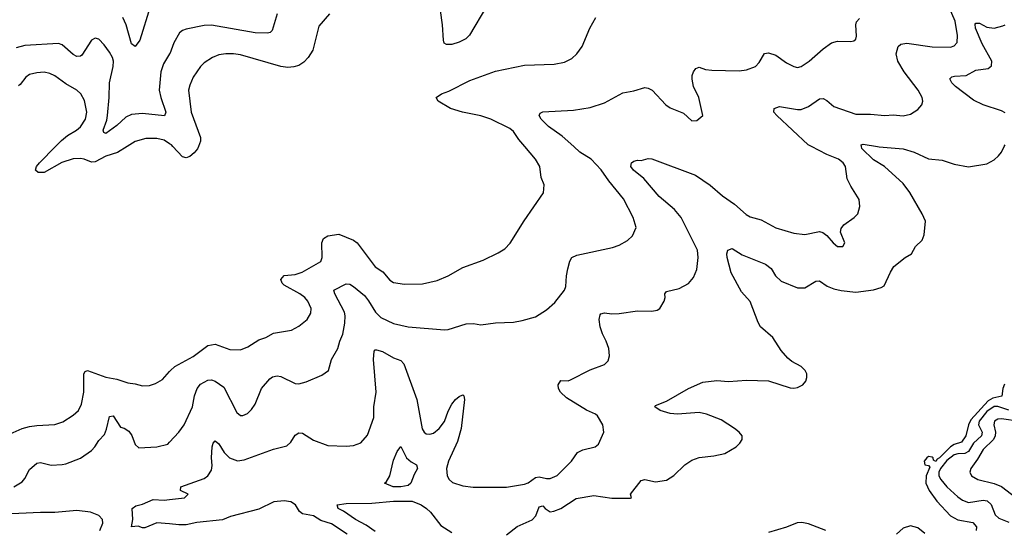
# Model space of a CAD drawing. Header units: inches. Extents: x 1954678 to 2060271, y 904822 to 1016299.
# Tile 282 of 403: x 1989176 to 1994586, y 997896 to 1000698. Entities that reach past the tile are written whole.
import ezdxf

# ---------------------------------------------------------------- set-up
doc = ezdxf.new("R2010")
doc.units = ezdxf.units.IN
doc.header["$MEASUREMENT"] = 0
for name, color, linetype in [('B9080', 7, 'Continuous'), ('B9090', 7, 'Continuous'), ('B9989', 7, 'Continuous'), ('B9999', 7, 'Continuous')]:
    doc.layers.add(name, color=color, linetype=linetype)

msp = doc.modelspace()

# ---------------------------------------------------------------- linework, layer by layer
at = {"layer": 'B9080', "color": 5}
for points, elevation in [([(1989892.3, 1000767.7), (1989835.9, 1000584.1), (1989810, 1000549.3), (1989790, 1000565.2), (1989760.4, 1000670), (1989743.6, 1000710)], 440), ([(1990000, 1000509.6), (1989965.7, 1000454.3), (1989951.5, 1000410), (1989943.2, 1000310), (1989951.6, 1000270), (1989979.7, 1000190), (1989971.5, 1000168.5), (1989850, 1000181.6), (1989790, 1000176.1), (1989758.4, 1000161.6), (1989710, 1000115.6), (1989650, 1000072.8), (1989638, 1000078), (1989635.1, 1000090), (1989654.7, 1000145.3), (1989658.8, 1000170), (1989668.3, 1000270), (1989669.9, 1000350.1), (1989690, 1000441), (1989691.9, 1000470), (1989686.2, 1000490), (1989670, 1000518.7), (1989639.8, 1000559.8), (1989610, 1000589.7), (1989590, 1000595.1), (1989570, 1000585.4), (1989516.8, 1000503.2), (1989510, 1000497.4), (1989490, 1000496), (1989470, 1000505.3), (1989410, 1000558.8), (1989390, 1000566.2), (1989204.9, 1000555.1), (1989156.7, 1000543.3)], 460), ([(1989373.3, 1000000), (1989406.1, 1000033.8), (1989439, 1000061), (1989488.7, 1000090), (1989510, 1000109.4), (1989537.5, 1000150), (1989544.9, 1000190), (1989532.4, 1000252.4), (1989511.1, 1000290), (1989489.7, 1000310), (1989430, 1000345.6), (1989370, 1000389.8), (1989342, 1000402), (1989310, 1000408.2), (1989270, 1000405.8), (1989230, 1000395.9), (1989210, 1000381), (1989179, 1000341), (1989170, 1000334)], 480), ([(1990000, 1000015.5), (1989970, 1000035.7), (1989930, 1000044.6), (1989870, 1000044.4), (1989810, 1000027.8), (1989765.8, 1000000)], 480)]:
    msp.add_lwpolyline(points, dxfattribs=dict(at, elevation=elevation))
at = {"layer": 'B9090', "color": 5}
for points, elevation in [([(1991741.5, 1000770), (1991647.2, 1000612.8), (1991627.1, 1000592.9), (1991590, 1000573.8), (1991550, 1000561.4), (1991521, 1000561), (1991508.9, 1000568.9), (1991504.7, 1000584.7), (1991499.5, 1000670), (1991488.1, 1000748.1)], 480), ([(1993526.9, 1000000), (1993507.7, 1000010), (1993336, 1000170), (1993318.9, 1000190), (1993322, 1000210), (1993350, 1000220.3), (1993450, 1000203.6), (1993470, 1000204.4), (1993510, 1000220.9), (1993570, 1000261.7), (1993590, 1000264.9), (1993610, 1000254), (1993650, 1000220.7), (1993770, 1000177.6), (1993850, 1000177.5), (1993930, 1000170.2), (1993975.3, 1000175.3), (1994030, 1000169.1), (1994070, 1000178.9), (1994110, 1000203.7), (1994133.6, 1000230), (1994138.7, 1000250), (1994134.7, 1000270), (1994112.3, 1000310), (1994035.8, 1000410), (1994000.3, 1000470), (1993992.4, 1000510), (1994003.6, 1000550), (1994017.3, 1000562.8), (1994050, 1000568.4), (1994190, 1000548.9), (1994290, 1000546.2), (1994310, 1000554), (1994327.2, 1000572.8), (1994329.7, 1000610.3), (1994315.7, 1000690), (1994272.1, 1000790)], 440), ([(1990591.2, 1000730), (1990562.7, 1000637.2), (1990553.2, 1000626.8), (1990537.4, 1000622.6), (1990470, 1000624.8), (1990230, 1000667.7), (1990190, 1000665.2), (1990090, 1000645.3), (1990070, 1000637.7), (1990054.4, 1000625.6), (1990022.7, 1000570), (1990000.2, 1000510), (1990000, 1000509.6)], 460), ([(1990877.6, 1000730), (1990818.9, 1000661.1), (1990786.5, 1000530), (1990761.5, 1000490), (1990736.5, 1000463.5), (1990710, 1000446.2), (1990682.1, 1000437.9), (1990650, 1000435.5), (1990610, 1000439.6), (1990390, 1000504.6), (1990350, 1000510.6), (1990309.3, 1000510.7), (1990270, 1000504.4), (1990235.5, 1000490), (1990190, 1000459.7), (1990170, 1000439.7), (1990130, 1000382.4), (1990110, 1000338), (1990103.2, 1000310), (1990119.1, 1000190), (1990169.2, 1000050), (1990170.2, 1000030.2), (1990157.8, 1000000)], 480), ([(1991951.7, 1000000), (1991919.3, 1000039.3), (1991890, 1000083), (1991870, 1000099.2), (1991764.2, 1000150), (1991710.2, 1000169.8), (1991609.3, 1000190), (1991543.7, 1000210), (1991475.1, 1000250), (1991465.2, 1000270), (1991494, 1000290), (1991534.7, 1000305.3), (1991650, 1000363.6), (1991790, 1000415.3), (1991950, 1000446.7), (1992112.8, 1000452.8), (1992170, 1000464.9), (1992210, 1000483.8), (1992238, 1000510), (1992266, 1000550), (1992309.4, 1000650), (1992340.9, 1000710)], 480), ([(1992221.3, 1000000), (1992157.5, 1000057.5), (1992082, 1000110), (1992040.7, 1000150), (1992029.6, 1000170), (1992035.5, 1000184.5), (1992050, 1000191.8), (1992219, 1000201), (1992310, 1000215.5), (1992390, 1000239.6), (1992490, 1000296), (1992550, 1000306.9), (1992610, 1000325.3), (1992630, 1000321.6), (1992650.3, 1000310.3), (1992726.4, 1000230), (1992750, 1000213.7), (1992822.7, 1000182.8), (1992870, 1000141), (1992896.5, 1000143.5), (1992928.7, 1000170), (1992907, 1000270), (1992878, 1000330), (1992871.6, 1000370), (1992871.8, 1000390), (1992878.4, 1000410), (1992891.5, 1000428.5), (1992910, 1000437.1), (1992944.5, 1000424.5), (1992979.6, 1000419.6), (1993130, 1000416.6), (1993170, 1000422), (1993219, 1000441), (1993238.5, 1000461.5), (1993269, 1000511), (1993290, 1000514.6), (1993330, 1000502.3), (1993390, 1000460.8), (1993430, 1000440.2), (1993450, 1000435.3), (1993470, 1000439.5), (1993514.5, 1000470), (1993590, 1000537.1), (1993637.2, 1000570), (1993670, 1000579.5), (1993743.3, 1000576.7), (1993758.6, 1000581.4), (1993769.6, 1000590.4), (1993773.2, 1000606.8), (1993769.8, 1000670), (1993773.6, 1000686.4), (1993790, 1000704)], 460), ([(1994590, 1000185.7), (1994570, 1000197.4), (1994469.4, 1000229.4), (1994415.9, 1000255.9), (1994317.3, 1000330), (1994298.5, 1000350), (1994287.5, 1000372.5), (1994297.4, 1000382.6), (1994312.3, 1000387.8), (1994376, 1000390), (1994430, 1000420.1), (1994498, 1000430), (1994515.8, 1000444.2), (1994517.8, 1000470), (1994464.9, 1000564.9), (1994427.5, 1000650), (1994426.4, 1000673.6), (1994430, 1000678), (1994450, 1000678.2), (1994490, 1000655.7), (1994530, 1000650.1), (1994577.1, 1000662.9), (1994590.8, 1000670)], 420), ([(1990018.1, 1000000), (1990010, 1000008.8), (1990000, 1000015.5)], 480), ([(1993801.2, 1000000), (1993799.3, 1000010), (1993810, 1000012.8), (1993890, 1000000)], 420), ([(1994585.6, 1000000), (1994590.5, 1000010)], 420)]:
    msp.add_lwpolyline(points, dxfattribs=dict(at, elevation=elevation))
at = {"layer": 'B9989', "color": 5}
for points, elevation in [([(1989765.8, 1000000), (1989713.1, 999966.9), (1989650, 999947.6), (1989590, 999916.9), (1989570, 999914.9), (1989530.9, 999930.9), (1989510, 999934.5), (1989470, 999932.8), (1989407.4, 999912.6), (1989310, 999857.9), (1989278, 999858), (1989262, 999870), (1989268.2, 999890), (1989285.8, 999910), (1989373.3, 1000000)], 480), ([(1989106.8, 998413.2), (1989190.5, 998449.5), (1989230, 998461.4), (1989270, 998466.7), (1989370, 998471.7), (1989412.7, 998487.3), (1989470, 998523.1), (1989498.4, 998550), (1989515.2, 998584.8), (1989528.3, 998650), (1989529.2, 998750.8), (1989536.2, 998763.8), (1989549.2, 998770), (1989650, 998733), (1989710, 998722.1), (1989770, 998702.2), (1989810, 998696.5), (1989850, 998684.6), (1989890, 998687.2), (1989921.8, 998698.2), (1989960.8, 998719.2), (1990000, 998764.2)], 480), ([(1989143.7, 998130), (1989190, 998156.4), (1989204.7, 998175.3), (1989230, 998225.5), (1989270, 998259.5), (1989290, 998263.1), (1989349.4, 998249.4), (1989410, 998252.7), (1989430, 998255.4), (1989510, 998287.1), (1989570, 998329.2), (1989588.9, 998350), (1989610, 998384.6), (1989641.8, 998418.2), (1989653.9, 998446.1), (1989670, 998515.5), (1989690, 998520.4), (1989730, 998457.6), (1989750, 998451.8), (1989775.4, 998435.4), (1989792.3, 998412.3), (1989810, 998361.6), (1989830, 998344.2), (1989930.4, 998350.4), (1989990, 998364.9), (1990000, 998375.6)], 460), ([(1990000, 997925.4), (1989930, 997932.7), (1989863.5, 997903.5), (1989850, 997903.6), (1989826.6, 997913.4), (1989789.6, 997909.6), (1989798.4, 997950), (1989794.7, 998010), (1989814.6, 998025.4), (1989850, 998034.4), (1989910, 998060.2), (1989970, 998055.8), (1990000, 998059.6)], 440), ([(1989615.8, 997890), (1989632.7, 997930), (1989631.4, 997950), (1989611.7, 997971.7), (1989565.1, 997990), (1989490, 997999.5), (1989370, 997988.3), (1989290, 997989.3), (1989010, 997975.6)], 460)]:
    msp.add_lwpolyline(points, dxfattribs=dict(at, elevation=elevation))
at = {"layer": 'B9999', "color": 5}
for points, elevation in [([(1990000, 998764.2), (1990005.1, 998770), (1990029.3, 998790.7), (1990130, 998845.6), (1990210, 998907.4), (1990250, 998913.8), (1990330, 998884), (1990390, 998883.2), (1990430, 998899.7), (1990490, 998936.9), (1990529, 998951), (1990570, 998974), (1990670, 998991.6), (1990710, 999012.9), (1990756.3, 999050), (1990776.3, 999083.7), (1990776.9, 999110), (1990759.8, 999150), (1990742.6, 999170), (1990715.8, 999190), (1990630, 999238.2), (1990618.2, 999250), (1990610.8, 999270), (1990629.4, 999290.6), (1990690, 999296.3), (1990727.3, 999310), (1990830, 999369.1), (1990838.2, 999390), (1990836.5, 999470), (1990845.7, 999494.3), (1990870, 999510.2), (1990930, 999519.1), (1991010, 999486), (1991030.7, 999470.7), (1991130, 999338.9), (1991171.8, 999311.8), (1991210, 999265.3), (1991230, 999253.7), (1991290, 999243.6), (1991390, 999245.3), (1991470, 999263.1), (1991530.8, 999289.2), (1991610, 999334.9), (1991723.5, 999376.5), (1991804.4, 999415.6), (1991841.2, 999438.8), (1991871.4, 999468.6), (1991947.5, 999592.5), (1992054.9, 999745.1), (1992057.6, 999790), (1992041.6, 999830), (1992034.5, 999890), (1992009.3, 999930), (1991951.7, 1000000)], 480), ([(1990000, 998059.6), (1990081.2, 998070), (1990102, 998090), (1990059, 998110), (1990061.2, 998130), (1990190, 998174.9), (1990210, 998190.4), (1990230, 998221.6), (1990233.8, 998246.2), (1990229.8, 998290), (1990233.5, 998350), (1990238.9, 998370), (1990250, 998382), (1990270, 998366.4), (1990299.2, 998319.2), (1990329.1, 998290), (1990373.2, 998273.2), (1990410, 998279), (1990570, 998337.1), (1990644.1, 998355.9), (1990665.5, 998374.5), (1990690, 998414.4), (1990710, 998427.4), (1990730, 998424.9), (1990790, 998386.5), (1990870, 998356.2), (1990970, 998352.7), (1991010, 998357.1), (1991050, 998372.4), (1991087, 998413), (1991121.1, 998510), (1991121.5, 998570), (1991134, 998650), (1991119.8, 998830), (1991124.4, 998875.6), (1991130, 998882.8), (1991136.5, 998883.5), (1991170, 998874), (1991230, 998839), (1991270, 998824.2), (1991286.5, 998806.5), (1991357.5, 998610), (1991388.1, 998448.1), (1991398.7, 998430), (1991410, 998421.5), (1991430, 998419.3), (1991450, 998425.5), (1991481.6, 998450), (1991510.4, 998489.6), (1991530, 998546.4), (1991550, 998584.9), (1991570, 998610.3), (1991590, 998626.4), (1991610, 998635.5), (1991615.5, 998630), (1991619.5, 998610), (1991602.5, 998450), (1991581.9, 998378.1), (1991531.9, 998270), (1991521.8, 998230), (1991524.6, 998190), (1991535.3, 998170), (1991554.2, 998154.2), (1991610, 998135.1), (1991667.5, 998127.5), (1991851.5, 998128.5), (1991950, 998143.5), (1991970, 998152.1), (1992010, 998181.1), (1992030, 998184.2), (1992070, 998174.9), (1992090, 998175.3), (1992130, 998192.4), (1992207.6, 998270), (1992241.8, 998318.2), (1992270, 998332.7), (1992338, 998350), (1992356.5, 998363.5), (1992385.2, 998430), (1992379.3, 998470), (1992350, 998519.3), (1992339.3, 998530), (1992290, 998551.3), (1992179.8, 998619.8), (1992147.8, 998650), (1992137.4, 998670), (1992134.7, 998690), (1992150, 998714), (1992190, 998711.8), (1992202.9, 998717.1), (1992310, 998773.7), (1992390, 998801.7), (1992410, 998823), (1992416.2, 998850), (1992412.4, 998890), (1992399.3, 998930), (1992377.7, 998970), (1992365.4, 999010), (1992360.4, 999050), (1992365.3, 999074.7), (1992370, 999080.5), (1992390, 999086.7), (1992430, 999080.4), (1992470, 999082.4), (1992570, 999097.1), (1992650, 999094.9), (1992678.7, 999101.3), (1992692.7, 999110), (1992718, 999150), (1992722.9, 999170), (1992720.9, 999190), (1992730, 999202.8), (1992799.6, 999220.4), (1992850, 999247), (1992878.9, 999281.1), (1992895.8, 999324.2), (1992904.2, 999390), (1992899.8, 999430), (1992809.9, 999609.9), (1992773.8, 999653.8), (1992690, 999726.1), (1992604.7, 999824.7), (1992548.5, 999870), (1992534.3, 999890), (1992537.6, 999910), (1992550, 999920.3), (1992570, 999925.3), (1992590, 999923.6), (1992630, 999933.7), (1992650, 999933.1), (1992890, 999842.2), (1992970, 999787.8), (1993038, 999730), (1993103.8, 999683.8), (1993167, 999627), (1993190, 999613.6), (1993250, 999596.9), (1993330, 999553.1), (1993430, 999523.7), (1993490, 999517), (1993570, 999532.7), (1993588.4, 999528.4), (1993610.4, 999510.4), (1993644.9, 999470), (1993670, 999450.7), (1993698, 999450), (1993709, 999470), (1993686, 999530), (1993689.2, 999550), (1993704, 999570), (1993761.2, 999610), (1993781.2, 999630), (1993792.7, 999670), (1993789.2, 999710), (1993742, 999782), (1993723.3, 999823.3), (1993714.2, 999890), (1993701.5, 999910), (1993675.8, 999930), (1993610, 999956.8), (1993526.9, 1000000)], 440), ([(1990000, 998375.6), (1990051, 998430), (1990079.1, 998470), (1990126.2, 998570), (1990136.8, 998630), (1990151.7, 998670), (1990170, 998694.7), (1990210, 998716.1), (1990230, 998717.4), (1990250, 998710.3), (1990296.9, 998676.9), (1990370, 998539.1), (1990390, 998522), (1990402.5, 998522.5), (1990427.7, 998532.3), (1990450, 998554), (1990470, 998584), (1990505.3, 998670), (1990550, 998723.8), (1990564.9, 998735.1), (1990590, 998740.3), (1990610, 998736.5), (1990690, 998698.4), (1990710, 998696.4), (1990750, 998706.7), (1990836.9, 998743.1), (1990873.6, 998770), (1990888.4, 998830), (1990924.2, 998890), (1990934.2, 998930), (1990950.8, 998969.2), (1990962.7, 999030), (1990964.2, 999070), (1990959.9, 999090), (1990906.8, 999190), (1990903, 999210), (1990970, 999245.7), (1990990, 999244.2), (1991010, 999231.7), (1991070, 999180.7), (1991092.9, 999152.9), (1991130.9, 999090), (1991160.4, 999060.4), (1991230, 999027.2), (1991311, 999009), (1991510, 998992.4), (1991530, 998994.4), (1991630, 999026.4), (1991670, 999028.2), (1991710, 999019.5), (1991790, 999030.4), (1991890, 999035.3), (1991936.6, 999043.4), (1992010, 999064.2), (1992070, 999102), (1992116.5, 999143.5), (1992169.6, 999210), (1992176.3, 999230), (1992179.8, 999290), (1992187.2, 999327.2), (1992198.5, 999370), (1992209.8, 999390.2), (1992237.4, 999402.6), (1992434.1, 999445.9), (1992470, 999458), (1992515.9, 999484.1), (1992544, 999510), (1992564, 999556), (1992547, 999610), (1992493, 999713), (1992412.6, 999812.6), (1992371.7, 999871.7), (1992316.1, 999930), (1992254.6, 999970), (1992221.3, 1000000)], 460), ([(1990157.8, 1000000), (1990152.6, 999987.4), (1990135.1, 999964.9), (1990110, 999944.7), (1990090, 999938), (1990070, 999943.5), (1990018.1, 1000000)], 480), ([(1991850, 997865.1), (1991909, 997911), (1991992.3, 997947.7), (1992011.6, 997970), (1992030, 998019.7), (1992050, 998024.9), (1992062.9, 998010), (1992090, 997992.6), (1992110, 997995.2), (1992150, 998011.1), (1992234.2, 998065.8), (1992330, 998081.3), (1992430, 998066.8), (1992532.9, 998067.1), (1992537, 998070), (1992532.6, 998090), (1992590, 998164.2), (1992610, 998169.1), (1992670, 998158), (1992730, 998166.4), (1992770, 998191.3), (1992830, 998250.2), (1992870, 998276.9), (1992910, 998290.2), (1992990, 998299.7), (1993050, 998313.2), (1993113.5, 998350), (1993133.1, 998370), (1993145.1, 998390), (1993144.8, 998410), (1993129.7, 998430), (1993103.5, 998450), (1993030, 998497.8), (1992950, 998528.5), (1992910, 998537.6), (1992790, 998529), (1992750, 998532.2), (1992696, 998550), (1992666.6, 998570), (1992670, 998576), (1992730, 998601.1), (1992850, 998670.2), (1992930, 998704.7), (1993006.1, 998713.9), (1993070.9, 998709.1), (1993170, 998716.9), (1993290, 998712.7), (1993410, 998674.4), (1993430, 998672), (1993450, 998675.3), (1993479.5, 998690), (1993495.6, 998710), (1993501.6, 998730), (1993500.7, 998750), (1993491.8, 998770), (1993470, 998791.6), (1993419.1, 998819.1), (1993396.9, 998836.9), (1993359.1, 998879.1), (1993315.1, 998950), (1993247, 999010), (1993233.1, 999033.1), (1993190, 999149.2), (1993141.3, 999201.3), (1993085.9, 999305.9), (1993063.8, 999390), (1993061.7, 999410), (1993067.3, 999430), (1993090, 999439.3), (1993144.8, 999404.8), (1993273.4, 999353.4), (1993304.7, 999330), (1993329.1, 999289.1), (1993359.6, 999259.6), (1993450, 999223.2), (1993490, 999224.3), (1993550, 999259.6), (1993570, 999261.5), (1993613.3, 999233.3), (1993650, 999218.9), (1993690, 999208.4), (1993770, 999199.1), (1993867.3, 999212.7), (1993910, 999224.9), (1993925.1, 999234.9), (1993960.4, 999310), (1993979.8, 999340.2), (1994040.7, 999390), (1994076.2, 999410), (1994098, 999450), (1994135, 999485), (1994146, 999514), (1994153.1, 999590), (1994135.3, 999630), (1994066.8, 999746.8), (1994030, 999796.8), (1993927.6, 999890), (1993867.6, 999927.6), (1993803.1, 999990), (1993801.2, 1000000)], 420), ([(1993890, 1000000), (1993898.6, 999998.6), (1994030, 999987.9), (1994090.4, 999970), (1994170, 999932.8), (1994244.8, 999924.8), (1994310, 999903.7), (1994389.1, 999889.1), (1994490, 999905.4), (1994530, 999927.9), (1994554.2, 999950), (1994570.7, 999970), (1994585.6, 1000000)], 420), ([(1994586.8, 998693.2), (1994578.5, 998670), (1994572.5, 998627.5), (1994523.4, 998616.6), (1994497.5, 998602.5), (1994402.8, 998497.2), (1994388.6, 998470), (1994374.7, 998410), (1994350, 998375.5), (1994310, 998362.1), (1994290, 998348.7), (1994230, 998289.2), (1994217.7, 998282.3), (1994210, 998268.4), (1994196.6, 998276.6), (1994194.9, 998290), (1994190, 998293.5), (1994170, 998295.7), (1994159.5, 998290), (1994146.2, 998270), (1994149.2, 998250), (1994170, 998246.5), (1994177.1, 998237.1), (1994157.5, 998190), (1994154.2, 998150), (1994173.7, 998110), (1994215.8, 998050), (1994290, 997970.1), (1994330, 997948.6), (1994413.1, 997933.1), (1994432.8, 997910), (1994431.4, 997890)], 420), ([(1994610, 998550.8), (1994550, 998570.4), (1994530, 998570.4), (1994490, 998544.2), (1994448.3, 998490), (1994443.8, 998470), (1994464.4, 998430), (1994460.5, 998410), (1994416.7, 998370), (1994390, 998323.7), (1994370, 998313.8), (1994330, 998311.1), (1994310, 998304.9), (1994270, 998274.5), (1994236.2, 998230), (1994226.9, 998210), (1994226.1, 998190), (1994237.2, 998170), (1994270.9, 998130), (1994330, 998074.6), (1994356, 998056), (1994390, 998044.1), (1994470, 998056.6), (1994492.6, 998052.6), (1994513.3, 998033.3), (1994534.9, 997974.9), (1994556.7, 997956.7), (1994610, 997936.2)], 440), ([(1994672.1, 998487.9), (1994570, 998502.6), (1994550, 998501.1), (1994532.1, 998490), (1994528.1, 998470), (1994537.9, 998430), (1994536.6, 998410), (1994526.5, 998390), (1994470, 998334), (1994439, 998281), (1994402, 998230), (1994396.5, 998210), (1994406, 998190), (1994440.5, 998170), (1994530, 998147.8), (1994570, 998132.1), (1994650, 998070.2)], 460), ([(1990975.1, 997870), (1990890, 997926.3), (1990830, 997945.2), (1990789.9, 997969.9), (1990730, 997981.1), (1990713.5, 997993.5), (1990691.2, 998031.2), (1990666.5, 998046.5), (1990630, 998052.6), (1990573, 998047), (1990490, 998006.1), (1990333.6, 997966.4), (1990290, 997947.8), (1990150, 997933.4), (1990090, 997920.3), (1990050, 997920.3), (1990000, 997925.4)], 440), ([(1991130, 997884.7), (1991079.6, 997919.6), (1991021.6, 997950), (1990955.3, 997995.3), (1990926, 998010), (1990919.6, 998030), (1990970, 998037.4), (1991110, 998039.5), (1991230, 998050.4), (1991332.4, 998050), (1991382, 998030), (1991410.4, 998010), (1991433.1, 997990), (1991490, 997917.8), (1991550, 997879)], 420), ([(1993605.8, 997890), (1993510, 997926.1), (1993474.3, 997934.3), (1993447.8, 997932.2), (1993390, 997907.6), (1993290, 997879.2)], 420), ([(1994150, 997873.5), (1994110, 997903.7), (1994070, 997914.6), (1994030, 997902.9), (1993994.2, 997870)], 420)]:
    msp.add_lwpolyline(points, dxfattribs=dict(at, elevation=elevation))
at = {"layer": 'B9999', "color": 5, "elevation": 420}
msp.add_lwpolyline([(1991270, 998129.9), (1991227.3, 998130), (1991181.2, 998150), (1991190, 998155.5), (1991209.8, 998190), (1991230, 998276.3), (1991250, 998324), (1991270, 998350.8), (1991300.9, 998290), (1991327, 998267), (1991357.1, 998250), (1991361.7, 998230), (1991343, 998197), (1991325.8, 998150), (1991310, 998136.5)], close=True, dxfattribs=at)

doc.saveas('drawing.dxf')
